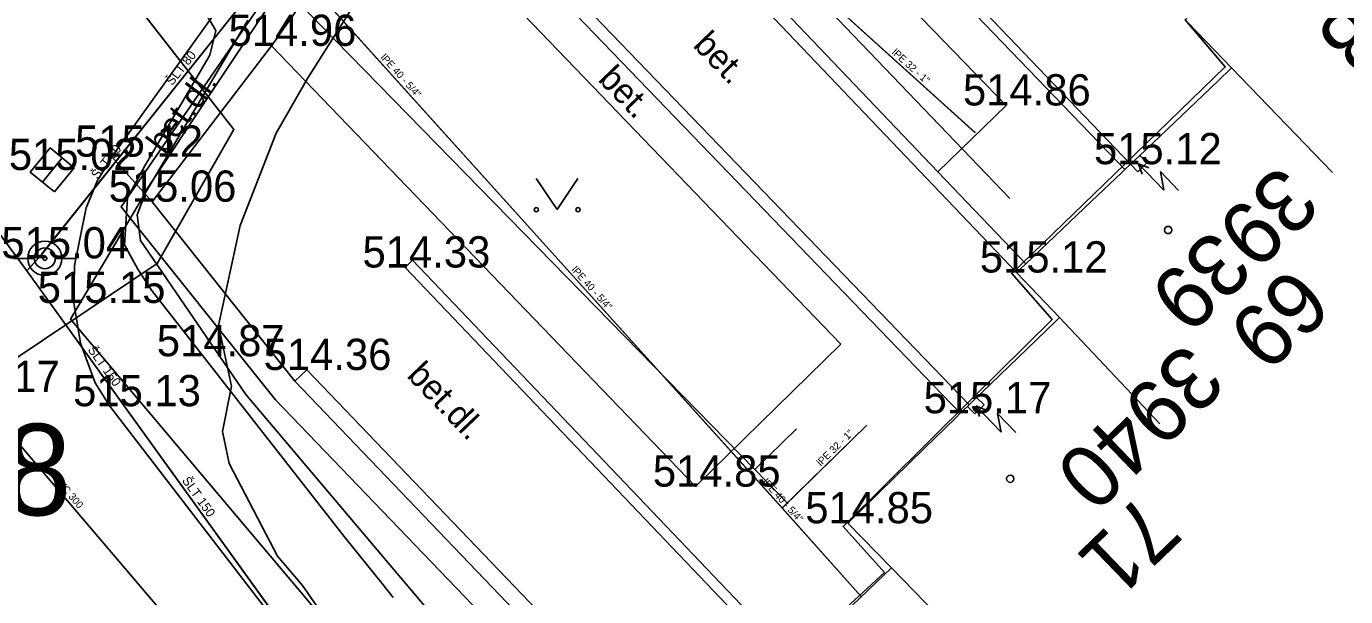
# Model space of a CAD drawing. Extents: x -668867 to -667827, y -1131943 to -1131019.
# Drawn here: x -668407.09 to -668375.42, y -1131321.7 to -1131308.01 of the extents above; entities that cross this region are included whole.
import ezdxf

# ---------------------------------------------------------------- set-up
doc = ezdxf.new("R2010")
doc.units = 0
for name, color, linetype in [('G_Bod_tecka', 7, 'Continuous'), ('G_Bod_vyska', 7, 'Continuous'), ('G_Bodove_pole', 7, 'Continuous'), ('G_Budovy-znacky', 7, 'Continuous'), ('G_Budovy_Objekty', 7, 'Continuous'), ('G_Budovy_vstupy', 7, 'Continuous'), ('G_Cesty_Schody', 7, 'Continuous'), ('G_Cisla_orientacni', 7, 'Continuous'), ('G_Cisla_popisna', 7, 'Continuous'), ('G_Plochy_zpevnene', 7, 'Continuous'), ('G_Ploty', 7, 'Continuous'), ('G_Popisy_povrchu', 7, 'Continuous'), ('G_Site-kanalizace', 7, 'Continuous'), ('G_Site-Rozvadece', 7, 'Continuous'), ('G_Site-vodovod', 7, 'Continuous'), ('G_Z_ELsilove_podz_kotovane', 7, 'Continuous'), ('G_Z_KANAL_podz_kotovane', 7, 'Continuous'), ('G_Z_PLYNY_podz_geodeticky', 7, 'Continuous'), ('G_Z_PLYNY_podz_priblizne', 7, 'Continuous'), ('G_Z_SPOJE_podz_geodeticky', 7, 'Continuous'), ('G_Z_SPOJE_podz_kotovane', 7, 'Continuous'), ('G_Z_SPOJE_podz_priblizne', 7, 'Continuous'), ('G_Z_VODA_podz_kotovane', 7, 'Continuous'), ('G_Zelen-Znacky', 7, 'Continuous'), ('Vrstva 13', 7, 'Continuous'), ('Vrstva 17', 7, 'Continuous'), ('Vrstva 25', 7, 'Continuous'), ('Vrstva 26', 7, 'Continuous'), ('Vrstva 27', 7, 'Continuous'), ('Vrstva 3', 7, 'Continuous'), ('Vrstva 4', 7, 'Continuous'), ('Vrstva 6', 7, 'Continuous')]:
    doc.layers.add(name, color=color, linetype=linetype)

msp = doc.modelspace()

# ---------------------------------------------------------------- linework, layer by layer
at = {"layer": 'G_Bod_tecka'}
for p, q in [((-668401.21, -1131308.48), (-668401.21, -1131308.48)), ((-668383.57, -1131309.91), (-668383.57, -1131309.91)), ((-668405.04, -1131311.14), (-668405.04, -1131311.14)), ((-668380.58, -1131311.32), (-668380.58, -1131311.32)), ((-668406.47, -1131311.46), (-668406.47, -1131311.46)), ((-668404.07, -1131312.22), (-668404.07, -1131312.22)), ((-668406.65, -1131313.58), (-668406.65, -1131313.58)), ((-668398, -1131313.8), (-668398, -1131313.8)), ((-668383.32, -1131313.92), (-668383.32, -1131313.92)), ((-668405.95, -1131314.65), (-668405.95, -1131314.65)), ((-668402.94, -1131315.93), (-668402.94, -1131315.93)), ((-668400.36, -1131316.26), (-668400.36, -1131316.26)), ((-668405.09, -1131317.13), (-668405.09, -1131317.13)), ((-668384.67, -1131317.3), (-668384.67, -1131317.3)), ((-668391.03, -1131319.06), (-668391.03, -1131319.06)), ((-668387.37, -1131319.94), (-668387.37, -1131319.94))]:
    msp.add_line(p, q, dxfattribs=at)
at = {"layer": 'G_Bodove_pole'}
for radius in [0.412, 0.05]:
    msp.add_circle((-668406.65, -1131313.58), radius, dxfattribs=at)
at = {"layer": 'G_Budovy-znacky'}
for centre in [(-668379.68, -1131312.9), (-668383.47, -1131318.87)]:
    msp.add_circle(centre, 0.0875, dxfattribs=at)
at = {"layer": 'G_Budovy_Objekty'}
for p, q in [((-668378.16, -1131309.01), (-668379.2, -1131307.93)), ((-668378.48, -1131309.32), (-668378.16, -1131309.01)), ((-668375.73, -1131311.52), (-668378.16, -1131309.01)), ((-668380.36, -1131311.11), (-668380.22, -1131310.98)), ((-668380.72, -1131311.45), (-668380.58, -1131311.32)), ((-668380.58, -1131311.32), (-668380.36, -1131311.11)), ((-668380.8, -1131311.53), (-668380.72, -1131311.45)), ((-668383.1, -1131313.71), (-668381.52, -1131312.21)), ((-668383.32, -1131313.92), (-668383.1, -1131313.71)), ((-668382.29, -1131315), (-668383.32, -1131313.92)), ((-668382.4, -1131315.11), (-668382.29, -1131315)), ((-668379.88, -1131317.55), (-668382.29, -1131315)), ((-668384.46, -1131317.1), (-668384.28, -1131316.92)), ((-668384.28, -1131316.92), (-668384.16, -1131316.81)), ((-668384.78, -1131317.41), (-668384.67, -1131317.3)), ((-668387.37, -1131319.94), (-668385.53, -1131318.14)), ((-668386.32, -1131321.01), (-668387.37, -1131319.94)), ((-668387.64, -1131322.27), (-668386.32, -1131321.01)), ((-668383.87, -1131323.52), (-668386.32, -1131321.01))]:
    msp.add_line(p, q, dxfattribs=at)
msp.add_lwpolyline([(-668384.67, -1131317.3), (-668384.5, -1131317.14), (-668384.46, -1131317.1)], dxfattribs=at)
at = {"layer": 'G_Budovy_vstupy'}
for p, q in [((-668378.48, -1131309.32), (-668380.22, -1131310.98)), ((-668380.8, -1131311.53), (-668381.52, -1131312.21)), ((-668382.4, -1131315.11), (-668384.16, -1131316.81)), ((-668384.78, -1131317.41), (-668385.53, -1131318.14))]:
    msp.add_line(p, q, dxfattribs=at)
at = {"layer": 'G_Cesty_Schody'}
msp.add_line((-668404.07, -1131312.22), (-668401.21, -1131308.48), dxfattribs=at)
at = {"layer": 'G_Plochy_zpevnene'}
for p, q in [((-668393.59, -1131298.06), (-668380.72, -1131311.45)), ((-668380.58, -1131311.32), (-668393.44, -1131297.86)), ((-668383.32, -1131313.92), (-668395.71, -1131300.93)), ((-668383.57, -1131309.91), (-668391.12, -1131302.1)), ((-668384.46, -1131317.1), (-668397.58, -1131303.48)), ((-668397.77, -1131303.71), (-668384.67, -1131317.3)), ((-668385.21, -1131311.5), (-668392.71, -1131303.64)), ((-668401.21, -1131308.48), (-668398.34, -1131304.41)), ((-668398.34, -1131304.41), (-668387.54, -1131315.64)), ((-668401.21, -1131308.48), (-668391.03, -1131319.06)), ((-668385.21, -1131311.5), (-668383.57, -1131309.91)), ((-668405.04, -1131311.14), (-668404.07, -1131312.22)), ((-668383.1, -1131313.71), (-668385.21, -1131311.5)), ((-668404.07, -1131312.22), (-668400.65, -1131316.53)), ((-668388.65, -1131323.24), (-668397.82, -1131313.62)), ((-668388.83, -1131323.41), (-668398, -1131313.8)), ((-668391.03, -1131319.06), (-668387.54, -1131315.64)), ((-668400.65, -1131316.53), (-668400.36, -1131316.26)), ((-668400.36, -1131316.26), (-668391.27, -1131325.73)), ((-668400.65, -1131316.53), (-668391.56, -1131326))]:
    msp.add_line(p, q, dxfattribs=at)
for points in [[(-668405.04, -1131311.14), (-668400.89, -1131305.34), (-668396.74, -1131299.54)], [(-668395.82, -1131329.19), (-668400.45, -1131323.16), (-668405.09, -1131317.13), (-668405.44, -1131316.57), (-668405.79, -1131315.62), (-668405.95, -1131314.65), (-668405.94, -1131313.75), (-668405.66, -1131312.37), (-668405.39, -1131311.73), (-668405.04, -1131311.14)]]:
    msp.add_lwpolyline(points, dxfattribs=at)
at = {"layer": 'G_Ploty'}
msp.add_line((-668398, -1131313.8), (-668397.82, -1131313.62), dxfattribs=at)
at = {"layer": 'G_Site-kanalizace'}
msp.add_line((-668406.709, -1131311.749), (-668406.231, -1131311.171), dxfattribs=at)
msp.add_lwpolyline([(-668406.42, -1131311.987), (-668405.943, -1131311.409), (-668406.521, -1131310.931), (-668406.999, -1131311.51)], close=True, dxfattribs=at)
at = {"layer": 'G_Site-Rozvadece'}
for p, q in [((-668380.58, -1131311.32), (-668380.41, -1131311.5)), ((-668380.41, -1131311.5), (-668380.19, -1131311.29)), ((-668379.786, -1131311.943), (-668380.39, -1131311.31)), ((-668380.141, -1131311.411), (-668380.39, -1131311.31)), ((-668380.39, -1131311.31), (-668380.3, -1131311.563)), ((-668380.19, -1131311.29), (-668380.36, -1131311.11)), ((-668379.432, -1131311.952), (-668379.864, -1131311.499)), ((-668379.864, -1131311.499), (-668379.786, -1131311.943)), ((-668384.32, -1131317.31), (-668384.1, -1131317.1)), ((-668384.1, -1131317.1), (-668384.28, -1131316.92)), ((-668384.5, -1131317.14), (-668384.32, -1131317.31)), ((-668383.693, -1131317.749), (-668384.301, -1131317.121)), ((-668384.052, -1131317.221), (-668384.301, -1131317.121)), ((-668384.301, -1131317.121), (-668384.21, -1131317.373)), ((-668383.339, -1131317.757), (-668383.774, -1131317.307)), ((-668383.774, -1131317.307), (-668383.693, -1131317.749))]:
    msp.add_line(p, q, dxfattribs=at)
at = {"layer": 'G_Site-vodovod'}
for p, q in [((-668406.9, -1131313.58), (-668407.4, -1131313.58)), ((-668406.4, -1131313.58), (-668405.9, -1131313.58))]:
    msp.add_line(p, q, dxfattribs=at)
msp.add_circle((-668406.65, -1131313.58), 0.25, dxfattribs=at)
at = {"layer": 'G_Z_ELsilove_podz_kotovane'}
for points in [[(-668413.74, -1131320.95), (-668412.29, -1131319.3), (-668403.95, -1131313.7), (-668402.11, -1131310.49), (-668408.44, -1131302.38), (-668406.24, -1131299.85), (-668388.22, -1131275.11), (-668370.91, -1131251.68), (-668351.39, -1131226.2), (-668349.57, -1131222.57), (-668349.25, -1131218.16), (-668350.22, -1131215.68), (-668344.03, -1131209.01), (-668341.17, -1131210.62), (-668339.446, -1131210.257)], [(-668391.059, -1131326.485), (-668393.139, -1131326.586), (-668397.359, -1131322.132), (-668401.827, -1131316.85), (-668404.353, -1131313.154), (-668404.432, -1131312.537), (-668404.205, -1131311.918), (-668396.448, -1131300.262), (-668387.867, -1131288.666), (-668374.945, -1131271.002), (-668369.514, -1131264.264), (-668369.07, -1131264.168), (-668368.835, -1131264.173), (-668367.399, -1131265.82), (-668367.28, -1131266.247), (-668367.41, -1131266.554)], [(-668356.958, -1131278.915), (-668357.31, -1131278.32), (-668362.973, -1131283.803), (-668362.029, -1131285.001), (-668364.143, -1131287.083), (-668367.041, -1131289.937), (-668366.076, -1131290.956), (-668368.256, -1131293.067), (-668371.205, -1131295.923), (-668370.187, -1131297.06), (-668372.244, -1131299.042), (-668375.182, -1131301.874), (-668374.215, -1131302.98), (-668376.367, -1131305.053), (-668379.275, -1131307.854), (-668378.308, -1131308.983), (-668380.474, -1131311.08), (-668383.435, -1131313.945), (-668382.468, -1131315.051), (-668384.4, -1131316.964), (-668387.483, -1131320.017), (-668386.494, -1131321.123), (-668389.081, -1131323.512)], [(-668407.304, -1131297.476), (-668406.066, -1131297.537), (-668403.791, -1131298.768), (-668398.466, -1131302.023), (-668397.86, -1131302.482), (-668397.42, -1131303.318), (-668397.822, -1131305.269), (-668400.34, -1131309.262), (-668401.094, -1131310.572), (-668401.963, -1131312.793), (-668402.482, -1131315.191), (-668402.168, -1131316.646), (-668402.382, -1131317.738), (-668402.221, -1131318.503), (-668401.066, -1131320.731), (-668400.467, -1131321.433), (-668399.736, -1131322.478)], [(-668407.419, -1131303.526), (-668405.636, -1131305.349), (-668403.104, -1131307.319), (-668402.743, -1131307.771), (-668402.548, -1131308.107), (-668402.686, -1131308.704), (-668404.248, -1131311.36), (-668404.664, -1131312.129), (-668404.738, -1131313.253), (-668404.419, -1131313.84), (-668404.086, -1131314.347), (-668399.465, -1131320.256), (-668398.56, -1131321.379), (-668398.29, -1131321.723)]]:
    msp.add_lwpolyline(points, dxfattribs=at)
at = {"layer": 'G_Z_KANAL_podz_kotovane'}
msp.add_line((-668408.54, -1131316.55), (-668389.63, -1131338.71), dxfattribs=at)
at = {"layer": 'G_Z_PLYNY_podz_geodeticky'}
for points in [[(-668401.06, -1131306.92), (-668389.6, -1131318.65)], [(-668401.78, -1131307.86), (-668406.03, -1131315.04), (-668386.12, -1131338.64)], [(-668389.6, -1131318.65), (-668388.6, -1131317.67)], [(-668389.32, -1131318.94), (-668389.6, -1131318.65)], [(-668388.8, -1131319.47), (-668389.32, -1131318.94)]]:
    msp.add_lwpolyline(points, dxfattribs=at)
at = {"layer": 'G_Z_PLYNY_podz_priblizne'}
msp.add_lwpolyline([(-668395.49, -1131299.61), (-668383.48, -1131312.14)], dxfattribs=at)
at = {"layer": 'G_Z_SPOJE_podz_geodeticky'}
msp.add_lwpolyline([(-668394.8, -1131323.55), (-668401.11, -1131316.98), (-668404.82, -1131312.34), (-668400.67, -1131306.32), (-668400.5, -1131306.07)], dxfattribs=at)
at = {"layer": 'G_Z_SPOJE_podz_kotovane'}
msp.add_lwpolyline([(-668394.8, -1131323.55), (-668401.11, -1131316.98), (-668404.82, -1131312.34), (-668400.67, -1131306.32), (-668400.5, -1131306.07)], dxfattribs=at)
at = {"layer": 'G_Z_SPOJE_podz_priblizne'}
msp.add_lwpolyline([(-668394.8, -1131323.55), (-668401.11, -1131316.98), (-668404.82, -1131312.34), (-668400.67, -1131306.32), (-668400.5, -1131306.07)], dxfattribs=at)
at = {"layer": 'G_Z_VODA_podz_kotovane'}
msp.add_line((-668388.95, -1131319.57), (-668386.92, -1131317.59), dxfattribs=at)
for points in [[(-668367.08, -1131260.8), (-668367.09, -1131260.81), (-668374.43, -1131270.37), (-668375.17, -1131271.33), (-668375.25, -1131271.44), (-668379.57, -1131277.34), (-668383.56, -1131282.79), (-668383.56, -1131282.79), (-668388.23, -1131289.05), (-668388.25, -1131289.08), (-668392.31, -1131294.78), (-668396, -1131299.93), (-668396.03, -1131299.97), (-668400.83, -1131306.08), (-668400.94, -1131306.24), (-668400.99, -1131306.3), (-668406.72, -1131313.47), (-668406.73, -1131313.49), (-668407.08, -1131313.88)], [(-668396.03, -1131299.97), (-668395.86, -1131300.13), (-668384.31, -1131310.56)], [(-668413.75, -1131304.81), (-668407.08, -1131313.88), (-668395.74, -1131329.62), (-668391.6, -1131340.26), (-668391.22, -1131340.64), (-668390.96, -1131340.9)], [(-668400.66, -1131306.57), (-668388.95, -1131319.57), (-668387.06, -1131321.69)]]:
    msp.add_lwpolyline(points, dxfattribs=at)
at = {"layer": 'G_Zelen-Znacky'}
for p, q in [((-668394.85, -1131311.66), (-668394.35, -1131312.41)), ((-668394.35, -1131312.41), (-668393.85, -1131311.66))]:
    msp.add_line(p, q, dxfattribs=at)
for centre in [(-668394.85, -1131312.41), (-668393.85, -1131312.41)]:
    msp.add_circle(centre, 0.05, dxfattribs=at)
at = {"layer": 'Vrstva 13'}
msp.add_line((-668408.54, -1131316.55), (-668389.63, -1131338.71), dxfattribs=at)
at = {"layer": 'Vrstva 17'}
for p, q in [((-668402.11, -1131310.49), (-668408.44, -1131302.38)), ((-668403.95, -1131313.7), (-668402.11, -1131310.49)), ((-668412.29, -1131319.3), (-668403.95, -1131313.7))]:
    msp.add_line(p, q, dxfattribs=at)
at = {"layer": 'Vrstva 25'}
msp.add_line((-668388.948, -1131319.574), (-668386.917, -1131317.588), dxfattribs=at)
for points in [[(-668396.033, -1131299.969), (-668395.858, -1131300.127), (-668384.311, -1131310.564)], [(-668400.659, -1131306.574), (-668388.948, -1131319.574), (-668387.057, -1131321.692)]]:
    msp.add_lwpolyline(points, dxfattribs=at)
at = {"layer": 'Vrstva 26'}
msp.add_lwpolyline([(-668413.753, -1131304.814), (-668407.083, -1131313.882), (-668395.737, -1131329.623), (-668391.6, -1131340.26), (-668391.22, -1131340.64), (-668390.958, -1131340.902)], dxfattribs=at)
at = {"layer": 'Vrstva 27'}
msp.add_lwpolyline([(-668367.082, -1131260.801), (-668367.088, -1131260.809), (-668374.429, -1131270.367), (-668375.17, -1131271.332), (-668375.25, -1131271.442), (-668379.568, -1131277.339), (-668383.56, -1131282.79), (-668383.562, -1131282.793), (-668388.23, -1131289.054), (-668388.251, -1131289.082), (-668392.309, -1131294.781), (-668396.001, -1131299.93), (-668396.033, -1131299.969), (-668400.834, -1131306.083), (-668400.938, -1131306.237), (-668400.992, -1131306.302), (-668406.715, -1131313.472), (-668406.726, -1131313.486), (-668407.083, -1131313.882)], dxfattribs=at)
at = {"layer": 'Vrstva 6'}
msp.add_line((-668406.715, -1131313.472), (-668406.715, -1131313.472), dxfattribs=at)

# ---------------------------------------------------------------- texts
at = {"layer": 'G_Bod_vyska'}
for s, p in [('514.96', (-668402.238, -1131308.48)), ('514.86', (-668384.606, -1131309.91)), ('515.12', (-668405.921, -1131311.14)), ('515.02', (-668407.514, -1131311.46)), ('515.12', (-668381.461, -1131311.32)), ('515.06', (-668405.118, -1131312.22)), ('515.04', (-668407.694, -1131313.58)), ('514.33', (-668399.022, -1131313.8)), ('515.12', (-668384.201, -1131313.92)), ('515.15', (-668406.821, -1131314.65)), ('514.87', (-668403.962, -1131315.93)), ('514.36', (-668401.396, -1131316.26)), ('515.17', (-668409.361, -1131316.79)), ('515.13', (-668405.971, -1131317.13)), ('515.17', (-668385.551, -1131317.3)), ('514.85', (-668392.052, -1131319.06)), ('514.85', (-668388.392, -1131319.94))]:
    msp.add_text(s, height=0.75, dxfattribs=at).set_placement(p)
at = {"layer": 'G_Cisla_orientacni'}
for s, rotation, p in [('69', 223.6662, (-668376.712, -1131313.728)), ('71', 223.9914, (-668380.317, -1131319.18))]:
    msp.add_text(s, height=1.5, rotation=rotation, dxfattribs=at).set_placement(p)
at = {"layer": 'G_Cisla_popisna'}
for s, rotation, p in [('3938', 223.295, (-668372.946, -1131305.109)), ('3939', 223.6662, (-668376.984, -1131311.283)), ('3940', 223.9914, (-668379.262, -1131315.551))]:
    msp.add_text(s, height=1.5, rotation=rotation, dxfattribs=at).set_placement(p)
at = {"layer": 'G_Popisy_povrchu'}
for s, rotation, p in [('bet.', 313.9309, (-668391.111, -1131308.482)), ('bet.', 313.9002, (-668393.391, -1131309.301)), ('bet.dl.', 53.3597, (-668403.773, -1131311.111)), ('bet.dl.', 313.8208, (-668397.983, -1131316.412))]:
    msp.add_text(s, height=0.6, rotation=rotation, dxfattribs=at).set_placement(p)
at = {"layer": 'Vrstva 3'}
msp.add_text('PVC 300', height=0.1755, rotation=310.5128, dxfattribs=at).set_placement((-668406.452, -1131318.889))
at = {"layer": 'Vrstva 4'}
for s, height, rotation, p in [('lPE 32 - 1"', 0.17551, 317.8928, (-668386.327, -1131308.658)), ('ŠLT 80', 0.2194, 51.4145, (-668403.592, -1131309.447)), ('lPE 40 - 5/4"', 0.17551, 311.9689, (-668398.603, -1131308.767)), ('ŠLT 80', 0.2194, 51.4145, (-668405.387, -1131311.696)), ('lPE 40 - 5/4"', 0.17551, 311.9689, (-668394.018, -1131313.864)), ('ŠLT 150', 0.2194, 305.7744, (-668405.63, -1131315.778)), ('lPE 32 - 1"', 0.17551, 44.3345, (-668388.018, -1131318.578)), ('ŠLT 150', 0.2194, 305.7595, (-668403.368, -1131318.916)), ('lPE 40 - 5/4"', 0.17551, 311.9689, (-668389.432, -1131318.961))]:
    msp.add_text(s, height=height, rotation=rotation, dxfattribs=at).set_placement(p)
msp.add_text('2948', height=2.1939, dxfattribs=at).set_placement((-668412.537, -1131319.748))

doc.saveas('drawing.dxf')
